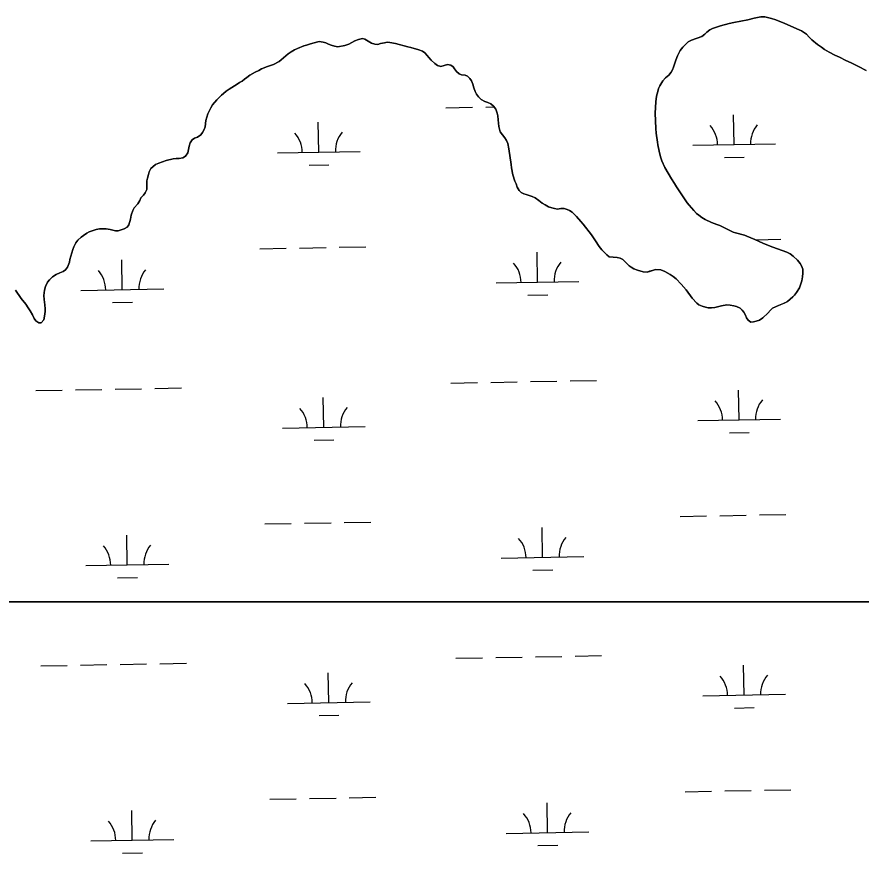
# Model space of a CAD drawing. Extents: x 3957609 to 3995875, y 234277 to 260273.
# Drawn here: x 3983721 to 3984742, y 244766 to 245777 of the extents above; entities that cross this region are included whole.
import ezdxf

# ---------------------------------------------------------------- set-up
doc = ezdxf.new("R2010")
doc.units = 0
doc.layers.add('V-TOPO-SHOR', color=7, linetype='Continuous')
doc.layers.add('V-WETL-SWMP', color=7, linetype='Continuous')

msp = doc.modelspace()

# ---------------------------------------------------------------- linework, layer by layer
at = {"layer": 'V-TOPO-SHOR'}
for points in [[(3984572.833, 245427.168), (3984579.42, 245428.415), (3984583.665, 245428.186), (3984587.804, 245427.426), (3984591.198, 245426.351), (3984595.435, 245424.422), (3984597.868, 245422.181), (3984599.875, 245419.521), (3984601.878, 245415.902), (3984603.033, 245412.818), (3984605.145, 245410.155), (3984608.321, 245407.806), (3984611.825, 245408.005), (3984614.908, 245408.842), (3984618.948, 245410.204), (3984622.993, 245412.949), (3984628.963, 245418.659), (3984632.268, 245422.148), (3984634.72, 245424.368), (3984638.124, 245426.265), (3984641.74, 245427.844), (3984648.439, 245430.365), (3984652.589, 245432.577), (3984659.3, 245438.069), (3984661.328, 245440.398), (3984663.675, 245443.468), (3984667.097, 245449.186), (3984669.026, 245453.745), (3984670.21, 245457.56), (3984671.076, 245462.23), (3984671.416, 245467.006), (3984671.115, 245471.573), (3984669.54, 245475.613), (3984668.065, 245478.487), (3984664.895, 245482.534), (3984659.503, 245487.545), (3984655.798, 245490.216), (3984651.876, 245492.247), (3984635.234, 245498.367), (3984631.627, 245499.55), (3984623.149, 245502.983), (3984613.294, 245507.587), (3984603.646, 245511.343), (3984600.787, 245512.842), (3984589.869, 245515.451), (3984587.006, 245516.524), (3984571.111, 245524.235), (3984567.296, 245525.63), (3984561.041, 245528.204), (3984553.093, 245531.741), (3984549.175, 245534.092), (3984545.468, 245536.761), (3984542.931, 245539.108), (3984539.758, 245542.411), (3984533.946, 245549.124), (3984531.624, 245552), (3984526.555, 245558.922), (3984521.914, 245566.373), (3984518.641, 245571.269), (3984516.323, 245575.208), (3984512.524, 245580.85), (3984504.617, 245594.367), (3984500.932, 245602.45), (3984499.359, 245607.341), (3984497.69, 245614.353), (3984496.021, 245621.9), (3984495.503, 245624.98), (3984494.061, 245636.134), (3984493.553, 245641.444), (3984492.673, 245660.028), (3984493.473, 245674.038), (3984494.563, 245680.829), (3984495.859, 245686.453), (3984497.041, 245690.057), (3984498.436, 245693.236), (3984502.282, 245699.271), (3984505.483, 245702.763), (3984509.423, 245706.144), (3984512.198, 245709.636), (3984513.695, 245712.391), (3984514.984, 245715.571), (3984516.704, 245720.765), (3984517.673, 245724.372), (3984519.71, 245729.565), (3984521.316, 245732.85), (3984523.241, 245736.029), (3984526.336, 245739.945), (3984530.176, 245743.963), (3984532.838, 245746.183), (3984536.883, 245748.395), (3984549.216, 245752.804), (3984553.05, 245755.761), (3984555.395, 245758.088), (3984558.909, 245760.832), (3984562.315, 245762.411), (3984571.883, 245765.77), (3984582.086, 245768.49), (3984587.825, 245769.845), (3984604.932, 245772.963), (3984612.583, 245775.16), (3984620.658, 245776.508)], [(3984620.658, 245776.508), (3984625.223, 245776.383), (3984633.284, 245774.546), (3984638.587, 245772.932), (3984649.504, 245768.533), (3984666.675, 245761.033), (3984669.64, 245759.534), (3984675.891, 245755.792), (3984678.846, 245751.852)], [(3983817.162, 245519.428), (3983821.412, 245520.26), (3983829.377, 245520.334), (3983834.364, 245519.572), (3983840.516, 245517.954), (3983843.807, 245517.939), (3983851.143, 245520.352), (3983854.76, 245522.459), (3983856.683, 245525.425), (3983858.62, 245532.105), (3983859.597, 245536.775), (3983861.637, 245542.606), (3983863.242, 245545.891), (3983867.617, 245550.757), (3983869.862, 245554.674), (3983871.041, 245557.748), (3983874.347, 245561.027), (3983876.481, 245563.78), (3983878.303, 245567.913), (3983878.557, 245578.21), (3983879.313, 245581.71), (3983880.605, 245586.058), (3983881.257, 245589.134), (3983883.395, 245593.16), (3983885.846, 245595.487), (3983889.041, 245598.02), (3983893.19, 245599.915), (3983901.909, 245602.852), (3983910.412, 245605.047), (3983913.916, 245605.352), (3983917.631, 245605.338), (3983921.987, 245606.063), (3983925.076, 245608.172), (3983927.853, 245612.301), (3983929.479, 245620.151), (3983930.876, 245624.288), (3983933.225, 245627.782), (3983936.1, 245629.787), (3983939.821, 245631.257), (3983943.866, 245633.895), (3983945.896, 245636.754), (3983947.714, 245640.25), (3983948.789, 245643.644), (3983949.99, 245651.496), (3983952.251, 245659.237), (3983953.645, 245662.735), (3983955.785, 245666.655), (3983957.924, 245670.149), (3983962.937, 245676.074), (3983968.694, 245681.784), (3983971.039, 245683.897), (3983974.551, 245686.643), (3983978.066, 245689.072), (3983987.859, 245695.19), (3983990.413, 245697.09), (3983993.819, 245698.776), (3983996.483, 245701.42), (3983999.463, 245703.212), (3984003.086, 245706.065), (3984009.259, 245709.862), (3984013.832, 245711.858), (3984017.025, 245713.546), (3984024.15, 245716.382), (3984031.699, 245719.112), (3984038.295, 245722.59), (3984040.851, 245724.597), (3984049.268, 245731.781), (3984052.996, 245734.419), (3984057.041, 245736.846), (3984060.442, 245738.106), (3984068.206, 245741.366), (3984071.608, 245742.415), (3984074.903, 245743.674), (3984079.261, 245744.932), (3984086.702, 245746.599), (3984091.582, 245746.154), (3984094.765, 245745.186), (3984098.154, 245743.58), (3984101.337, 245742.398), (3984105.472, 245741.108), (3984109.398, 245740.455), (3984117.897, 245742.12), (3984122.681, 245743.586), (3984129.81, 245747.379), (3984134.383, 245749.378), (3984138.952, 245750.209), (3984141.922, 245749.558), (3984149.971, 245744.643), (3984153.895, 245743.566), (3984157.716, 245743.336), (3984160.905, 245744.28), (3984165.9, 245745.214), (3984168.876, 245745.945), (3984172.058, 245745.72), (3984178.847, 245744.207), (3984193.804, 245740.43), (3984197.408, 245739.353), (3984207.165, 245736.873), (3984211.724, 245735.261), (3984214.263, 245733.127), (3984217.225, 245729.93)], [(3984678.846, 245751.852), (3984682.231, 245748.653), (3984689.109, 245743.103), (3984693.661, 245740.006), (3984697.366, 245737.229), (3984702.98, 245733.811), (3984710.078, 245730.385), (3984715.802, 245727.919), (3984723.325, 245723.747), (3984729.684, 245720.962), (3984738.689, 245716.571), (3984748.013, 245711.756)], [(3984217.225, 245729.93), (3984219.125, 245727.481), (3984221.978, 245724.284), (3984226.633, 245720.335), (3984229.914, 245717.882), (3984233.945, 245716.696), (3984241.705, 245718.789), (3984245.842, 245718.242), (3984248.594, 245716.212), (3984250.497, 245713.87), (3984252.817, 245710.462), (3984255.991, 245707.582), (3984258.959, 245706.613), (3984263.207, 245706.28), (3984266.066, 245704.781), (3984268.92, 245701.901), (3984270.821, 245699.241), (3984272.292, 245695.093), (3984273.547, 245690.735), (3984275.335, 245686.482), (3984276.807, 245683.291), (3984279.13, 245679.776), (3984282.726, 245676.578), (3984287.072, 245674.435), (3984290.674, 245673.041), (3984294.383, 245671.328), (3984297.451, 245668.662), (3984300.091, 245664.828), (3984301.877, 245660.255), (3984302.5, 245656.855), (3984303.118, 245651.969), (3984303.315, 245648.145), (3984303.933, 245643.898), (3984304.56, 245640.922), (3984305.606, 245637.627), (3984311.097, 245630.385), (3984313.315, 245627.083), (3984314.575, 245623.362), (3984315.928, 245616.987), (3984318.718, 245598.078), (3984319.125, 245594.148), (3984320.897, 245585.753), (3984323.307, 245577.993), (3984324.782, 245574.8), (3984326.25, 245570.548), (3984328.568, 245566.61), (3984330.791, 245564.476), (3984333.969, 245562.873), (3984336.83, 245561.797), (3984344.148, 245559.645), (3984347.963, 245557.931), (3984352.303, 245554.728), (3984356.112, 245551.529), (3984359.712, 245549.282), (3984363.845, 245547.037), (3984367.98, 245545.641), (3984371.267, 245544.883), (3984374.876, 245544.338), (3984379.019, 245544.852), (3984382.84, 245544.836), (3984386.341, 245543.761), (3984389.202, 245542.581), (3984392.378, 245540.549), (3984397.666, 245535.433), (3984403.163, 245529.359), (3984405.805, 245526.162), (3984415.942, 245513.168), (3984420.905, 245505.93), (3984425.017, 245499.223), (3984428.185, 245494.963), (3984434.53, 245488.78), (3984437.389, 245486.75), (3984442.056, 245485.989), (3984446.728, 245485.757), (3984450.545, 245484.893), (3984453.726, 245483.394), (3984461.338, 245475.718), (3984463.773, 245473.903), (3984467.163, 245472.189), (3984471.298, 245470.581), (3984478.509, 245468.427), (3984483.072, 245467.985), (3984486.049, 245469.033), (3984489.556, 245469.975), (3984493.172, 245471.448), (3984499.857, 245470.782), (3984504.416, 245468.959), (3984510.877, 245465.322), (3984514.584, 245462.973), (3984518.287, 245459.772), (3984524.314, 245453.589), (3984530.233, 245446.771), (3984537.62, 245436.441), (3984543.013, 245430.686), (3984545.765, 245428.552), (3984549.474, 245426.945), (3984553.715, 245425.652), (3984557.004, 245425.11), (3984561.037, 245424.774), (3984564.863, 245425.29), (3984572.833, 245427.168)], [(3983719.932, 245446.354), (3983726.686, 245436.345), (3983732.283, 245429.423), (3983735.238, 245425.056), (3983737.454, 245421.438), (3983740.301, 245416.332), (3983742.513, 245411.97), (3983744.2, 245409.414), (3983747.801, 245406.852), (3983750.983, 245406.624), (3983753.865, 245410.329), (3983755.167, 245417.331), (3983755.499, 245420.727), (3983755.514, 245423.914), (3983755.108, 245428.585), (3983754.285, 245434.854), (3983754.199, 245439.739), (3983754.317, 245443.241), (3983754.756, 245446.319), (3983756.046, 245450.771), (3983758.403, 245455.858), (3983760.752, 245458.928), (3983764.375, 245462.205), (3983768.846, 245465.371), (3983773.421, 245467.37), (3983777.462, 245468.841), (3983780.018, 245470.741), (3983782.793, 245474.233), (3983784.833, 245479.957), (3983785.588, 245483.353), (3983789.035, 245495.336), (3983790.43, 245498.834), (3983792.679, 245503.497), (3983795.239, 245506.565), (3983799.077, 245510.159), (3983801.845, 245512.484), (3983805.786, 245515.228), (3983808.657, 245516.596), (3983812.593, 245518.173), (3983817.162, 245519.428)]]:
    msp.add_lwpolyline(points, dxfattribs=at)
at = {"layer": 'V-WETL-SWMP'}
for p, q in [((3984239.997, 245666.645), (3984271.992, 245667.227)), ((3984287.989, 245667.518), (3984298.112, 245667.702)), ((3984588.178, 245622.226), (3984587.524, 245658.22)), ((3984086.353, 245613.101), (3984085.699, 245649.095)), ((3984538.187, 245621.317), (3984638.17, 245623.135)), ((3984036.362, 245612.192), (3984136.345, 245614.01)), ((3984576.461, 245606.579), (3984600.457, 245607.015)), ((3984074.636, 245597.454), (3984098.632, 245597.891)), ((3984614.026, 245507.245), (3984644.86, 245507.805)), ((3984015.056, 245496.354), (3984047.051, 245496.935)), ((3984063.048, 245497.226), (3984095.043, 245497.808)), ((3984111.04, 245498.099), (3984143.035, 245498.681)), ((3984350.689, 245456.019), (3984350.034, 245492.013)), ((3983848.864, 245446.894), (3983848.209, 245482.888)), ((3984300.697, 245455.11), (3984400.681, 245456.928)), ((3983798.872, 245445.985), (3983898.855, 245447.803)), ((3984338.971, 245440.372), (3984362.967, 245440.808)), ((3983837.146, 245431.247), (3983861.142, 245431.684)), ((3984390.022, 245336.643), (3984422.016, 245337.225)), ((3983840.204, 245326.646), (3983872.199, 245327.227)), ((3983888.197, 245327.518), (3983920.191, 245328.1)), ((3984246.045, 245334.025), (3984278.04, 245334.607)), ((3984294.037, 245334.898), (3984326.032, 245335.48)), ((3984342.029, 245335.77), (3984374.024, 245336.352)), ((3983744.22, 245324.9), (3983776.215, 245325.482)), ((3983792.212, 245325.773), (3983824.207, 245326.355)), ((3984594.226, 245289.606), (3984593.572, 245325.6)), ((3984092.401, 245280.481), (3984091.747, 245316.475)), ((3984544.235, 245288.697), (3984644.218, 245290.515)), ((3984042.41, 245279.572), (3984142.393, 245281.39)), ((3984582.509, 245273.959), (3984606.505, 245274.395)), ((3984080.684, 245264.834), (3984104.68, 245265.271)), ((3984570.921, 245173.731), (3984602.916, 245174.313)), ((3984618.913, 245174.604), (3984650.908, 245175.185)), ((3984021.104, 245163.734), (3984053.099, 245164.315)), ((3984069.096, 245164.606), (3984101.091, 245165.188)), ((3984117.088, 245165.479), (3984149.083, 245166.061)), ((3984522.929, 245172.858), (3984554.924, 245173.44)), ((3984356.737, 245123.399), (3984356.082, 245159.393)), ((3983854.912, 245114.274), (3983854.257, 245150.268)), ((3984306.745, 245122.49), (3984406.729, 245124.308)), ((3983804.92, 245113.365), (3983904.904, 245115.183)), ((3984345.019, 245107.752), (3984369.015, 245108.188)), ((3983843.194, 245098.627), (3983867.19, 245099.064)), ((3984252.093, 245001.405), (3984284.088, 245001.987)), ((3984300.086, 245002.278), (3984332.08, 245002.86)), ((3984348.078, 245003.15), (3984380.072, 245003.732)), ((3984396.07, 245004.023), (3984428.064, 245004.605)), ((3983750.268, 244992.28), (3983782.263, 244992.862)), ((3983798.26, 244993.153), (3983830.255, 244993.735)), ((3983846.253, 244994.026), (3983878.247, 244994.607)), ((3983894.245, 244994.898), (3983926.239, 244995.48)), ((3984600.275, 244956.986), (3984599.62, 244992.98)), ((3984098.449, 244947.861), (3984097.795, 244983.855)), ((3984550.283, 244956.077), (3984650.266, 244957.895)), ((3984048.458, 244946.952), (3984148.441, 244948.77)), ((3984588.557, 244941.339), (3984612.553, 244941.775)), ((3984086.732, 244932.214), (3984110.728, 244932.651)), ((3984528.977, 244840.238), (3984560.972, 244840.82)), ((3984576.969, 244841.111), (3984608.964, 244841.693)), ((3984624.961, 244841.984), (3984656.956, 244842.565)), ((3984027.152, 244831.114), (3984059.147, 244831.695)), ((3984075.144, 244831.986), (3984107.139, 244832.568)), ((3984123.136, 244832.859), (3984155.131, 244833.441)), ((3983860.96, 244781.654), (3983860.305, 244817.648)), ((3984362.785, 244790.779), (3984362.13, 244826.773)), ((3984312.793, 244789.87), (3984412.777, 244791.688)), ((3983810.968, 244780.745), (3983910.952, 244782.563)), ((3983849.242, 244766.007), (3983873.238, 244766.444)), ((3984351.067, 244775.132), (3984375.063, 244775.568))]:
    msp.add_line(p, q, dxfattribs=at)
for points in [[(3984748.013, 245711.756), (3984738.689, 245716.571), (3984729.683, 245720.961), (3984723.324, 245723.747), (3984715.803, 245727.919), (3984710.079, 245730.384), (3984702.98, 245733.81), (3984697.367, 245737.23), (3984693.662, 245740.006), (3984689.109, 245743.103), (3984682.231, 245748.652), (3984678.846, 245751.851), (3984675.89, 245755.792), (3984669.641, 245759.533), (3984666.674, 245761.032), (3984649.505, 245768.533), (3984638.587, 245772.931), (3984633.285, 245774.545), (3984625.224, 245776.383), (3984620.659, 245776.508), (3984612.584, 245775.16), (3984604.931, 245772.962), (3984587.825, 245769.846), (3984582.086, 245768.489), (3984571.883, 245765.77), (3984562.314, 245762.412), (3984558.91, 245760.833), (3984555.395, 245758.087)], [(3984555.395, 245758.087), (3984553.05, 245755.761), (3984549.215, 245752.804), (3984536.882, 245748.395), (3984532.838, 245746.182), (3984530.175, 245743.963), (3984526.336, 245739.944), (3984523.241, 245736.028), (3984521.317, 245732.851), (3984519.711, 245729.566), (3984517.673, 245724.372), (3984516.703, 245720.766), (3984514.983, 245715.571), (3984513.696, 245712.391), (3984512.198, 245709.637), (3984509.424, 245706.144), (3984505.482, 245702.763), (3984502.282, 245699.272), (3984498.435, 245693.236), (3984497.042, 245690.057), (3984495.86, 245686.452), (3984494.563, 245680.83), (3984493.473, 245674.039), (3984492.673, 245660.028), (3984493.553, 245641.444), (3984494.062, 245636.134), (3984495.503, 245624.98), (3984496.022, 245621.899), (3984497.69, 245614.354), (3984499.36, 245607.34), (3984500.932, 245602.45), (3984504.616, 245594.366), (3984512.523, 245580.85), (3984516.323, 245575.207), (3984518.642, 245571.269), (3984521.914, 245566.372), (3984526.555, 245558.921), (3984531.623, 245552), (3984533.947, 245549.124), (3984539.759, 245542.411), (3984542.931, 245539.107), (3984545.469, 245536.761), (3984549.174, 245534.091), (3984553.093, 245531.74), (3984561.042, 245528.204), (3984567.295, 245525.63), (3984571.112, 245524.234), (3984587.006, 245516.525), (3984589.868, 245515.452), (3984600.786, 245512.841), (3984603.646, 245511.343), (3984613.293, 245507.587), (3984623.148, 245502.982), (3984631.628, 245499.55), (3984635.233, 245498.367), (3984651.877, 245492.248), (3984655.797, 245490.215), (3984659.502, 245487.545), (3984664.896, 245482.533), (3984668.065, 245478.486), (3984669.539, 245475.613), (3984671.115, 245471.572), (3984671.415, 245467.006), (3984671.077, 245462.229), (3984670.209, 245457.561), (3984669.026, 245453.744), (3984667.096, 245449.187), (3984663.675, 245443.467), (3984661.327, 245440.398), (3984659.3, 245438.07), (3984652.589, 245432.577), (3984648.439, 245430.364), (3984641.74, 245427.843), (3984638.124, 245426.265), (3984634.719, 245424.368), (3984632.268, 245422.148), (3984628.962, 245418.658), (3984622.994, 245412.949), (3984618.948, 245410.205), (3984614.908, 245408.842), (3984611.826, 245408.005), (3984608.321, 245407.807), (3984605.145, 245410.155), (3984603.033, 245412.818), (3984601.878, 245415.902), (3984599.875, 245419.52), (3984597.869, 245422.182), (3984595.436, 245424.422), (3984591.197, 245426.35), (3984587.804, 245427.426), (3984583.666, 245428.186), (3984579.42, 245428.415), (3984572.833, 245427.168), (3984564.862, 245425.29), (3984561.038, 245424.774), (3984557.005, 245425.109), (3984553.716, 245425.653), (3984549.474, 245426.945), (3984545.765, 245428.552), (3984543.013, 245430.687), (3984537.621, 245436.442)], [(3984168.875, 245745.946), (3984165.899, 245745.215), (3984160.905, 245744.28), (3984157.716, 245743.337), (3984153.895, 245743.565), (3984149.971, 245744.643), (3984141.922, 245749.559), (3984138.952, 245750.209), (3984134.383, 245749.378), (3984129.81, 245747.379), (3984122.681, 245743.586), (3984117.897, 245742.119), (3984109.397, 245740.455), (3984105.471, 245741.108), (3984101.336, 245742.399), (3984098.155, 245743.58), (3984094.764, 245745.186), (3984091.583, 245746.155), (3984086.701, 245746.599), (3984079.262, 245744.931), (3984074.904, 245743.674), (3984071.608, 245742.414), (3984068.206, 245741.366), (3984060.442, 245738.106), (3984057.04, 245736.846), (3984052.995, 245734.42), (3984049.268, 245731.781), (3984040.852, 245724.596), (3984038.295, 245722.589), (3984031.699, 245719.112), (3984024.149, 245716.383), (3984017.024, 245713.545), (3984013.832, 245711.859), (3984009.259, 245709.861), (3984003.085, 245706.064), (3983999.464, 245703.212), (3983996.484, 245701.419), (3983993.819, 245698.776), (3983990.414, 245697.091), (3983987.859, 245695.19), (3983978.066, 245689.072), (3983974.552, 245686.644), (3983971.038, 245683.898), (3983968.693, 245681.784), (3983962.937, 245676.074), (3983957.923, 245670.149), (3983955.785, 245666.654), (3983953.646, 245662.735), (3983952.251, 245659.237), (3983949.99, 245651.495), (3983948.79, 245643.644), (3983947.715, 245640.251), (3983945.895, 245636.754), (3983943.867, 245633.896), (3983939.821, 245631.258), (3983936.099, 245629.787), (3983933.225, 245627.781), (3983930.875, 245624.287), (3983929.478, 245620.152), (3983927.853, 245612.302), (3983925.076, 245608.173), (3983921.988, 245606.062), (3983917.632, 245605.337), (3983913.916, 245605.352), (3983910.411, 245605.047), (3983901.909, 245602.852), (3983893.191, 245599.915), (3983889.042, 245598.021), (3983885.847, 245595.486), (3983883.395, 245593.16), (3983881.256, 245589.134), (3983880.606, 245586.058), (3983879.314, 245581.71), (3983878.557, 245578.21), (3983878.303, 245567.912), (3983876.481, 245563.779), (3983874.346, 245561.027), (3983871.042, 245557.749), (3983869.861, 245554.675), (3983867.616, 245550.756), (3983863.243, 245545.89), (3983861.637, 245542.605), (3983859.596, 245536.774), (3983858.621, 245532.106), (3983856.683, 245525.425), (3983854.76, 245522.46), (3983851.142, 245520.352), (3983843.806, 245517.94), (3983840.515, 245517.953), (3983834.363, 245519.571), (3983829.376, 245520.334), (3983821.413, 245520.26), (3983817.163, 245519.428), (3983812.593, 245518.173), (3983808.658, 245516.596), (3983805.786, 245515.228), (3983801.846, 245512.483), (3983799.076, 245510.159), (3983795.239, 245506.565), (3983792.679, 245503.496), (3983790.43, 245498.834)], [(3984537.621, 245436.442), (3984530.232, 245446.771), (3984524.314, 245453.59), (3984518.287, 245459.772), (3984514.584, 245462.973), (3984510.878, 245465.323), (3984504.416, 245468.96), (3984499.858, 245470.783), (3984493.172, 245471.447), (3984489.556, 245469.976), (3984486.049, 245469.034), (3984483.072, 245467.985), (3984478.508, 245468.428), (3984471.297, 245470.581), (3984467.163, 245472.19), (3984463.773, 245473.903), (3984461.338, 245475.718), (3984453.725, 245483.393), (3984450.546, 245484.892), (3984446.727, 245485.757), (3984442.057, 245485.989), (3984437.388, 245486.751), (3984434.53, 245488.78), (3984428.185, 245494.963), (3984425.017, 245499.223), (3984420.904, 245505.929), (3984415.943, 245513.168), (3984405.804, 245526.163), (3984403.162, 245529.359), (3984397.666, 245535.433), (3984392.378, 245540.55), (3984389.202, 245542.581), (3984386.34, 245543.76), (3984382.84, 245544.836), (3984379.018, 245544.852), (3984374.876, 245544.338), (3984371.268, 245544.883), (3984367.98, 245545.64), (3984363.845, 245547.037), (3984359.713, 245549.283), (3984356.113, 245551.528), (3984352.303, 245554.728), (3984347.963, 245557.931), (3984344.148, 245559.645), (3984336.831, 245561.798), (3984333.969, 245562.872), (3984330.79, 245564.477), (3984328.569, 245566.61), (3984326.25, 245570.548), (3984324.781, 245574.8), (3984323.307, 245577.992), (3984320.897, 245585.752), (3984319.126, 245594.147), (3984318.717, 245598.077), (3984315.928, 245616.986), (3984314.574, 245623.362), (3984313.315, 245627.083), (3984311.098, 245630.384), (3984305.607, 245637.626), (3984304.559, 245640.921), (3984303.934, 245643.897), (3984303.314, 245648.146), (3984303.117, 245651.969), (3984302.5, 245656.855), (3984301.877, 245660.255), (3984300.091, 245664.828), (3984297.452, 245668.661), (3984294.384, 245671.328), (3984290.675, 245673.041), (3984287.071, 245674.436), (3984282.726, 245676.577), (3984279.13, 245679.777), (3984276.808, 245683.29), (3984275.335, 245686.481), (3984273.547, 245690.736), (3984272.291, 245695.094), (3984270.821, 245699.24), (3984268.921, 245701.902), (3984266.066, 245704.781), (3984263.206, 245706.279), (3984258.96, 245706.614), (3984255.991, 245707.582), (3984252.818, 245710.462), (3984250.496, 245713.869), (3984248.595, 245716.212), (3984245.842, 245718.241), (3984241.704, 245718.788), (3984233.945, 245716.696), (3984229.915, 245717.881), (3984226.634, 245720.336), (3984221.978, 245724.283), (3984219.125, 245727.48), (3984217.224, 245729.93), (3984214.264, 245733.127), (3984211.724, 245735.261), (3984207.166, 245736.872), (3984197.408, 245739.353), (3984193.803, 245740.43), (3984178.848, 245744.207), (3984172.059, 245745.721), (3984168.875, 245745.946)], [(3983790.43, 245498.834), (3983789.036, 245495.336), (3983785.589, 245483.353), (3983784.832, 245479.958), (3983782.792, 245474.233), (3983780.017, 245470.741), (3983777.461, 245468.84), (3983773.421, 245467.37), (3983768.847, 245465.372), (3983764.375, 245462.205), (3983760.752, 245458.928), (3983758.404, 245455.859), (3983756.047, 245450.772), (3983754.755, 245446.318), (3983754.318, 245443.241), (3983754.198, 245439.738), (3983754.284, 245434.854), (3983755.108, 245428.586), (3983755.513, 245423.913), (3983755.5, 245420.728), (3983755.168, 245417.332), (3983753.865, 245410.33), (3983750.984, 245406.625), (3983747.8, 245406.851), (3983744.2, 245409.414), (3983742.512, 245411.969), (3983740.3, 245416.331), (3983737.454, 245421.438), (3983735.239, 245425.057), (3983732.284, 245429.422), (3983726.685, 245436.346), (3983719.931, 245446.354)], [(3985820.149, 245069.841), (3981859.833, 245069.841), (3981859.77, 245069.702), (3981855.167, 245060.484), (3981853.349, 245057.2), (3981845.314, 245039.607), (3981842.74, 245033.247), (3981833.414, 245011.625), (3981828.697, 245000.283), (3981827.407, 244996.466), (3981819.682, 244976.749), (3981817.329, 244972.512), (3981815.508, 244968.591), (3981813.256, 244963.079), (3981812.073, 244959.473), (3981810.357, 244955.233), (3981808.43, 244951.419), (3981806.614, 244948.559), (3981803.63, 244945.917), (3981799.696, 244944.659), (3981796.084, 244944.143), (3981792.686, 244943.944), (3981787.804, 244944.495)], [(3981859.833, 245069.841), (3985820.149, 245069.841)]]:
    msp.add_lwpolyline(points, dxfattribs=at)
for centre, start, end in [((3984532.936, 245621.696), 0.269879, 41.813537), ((3984643.404, 245623.705), 140.269876, 181.813534), ((3984031.111, 245612.571), 0.269879, 41.813537), ((3984141.579, 245614.58), 140.269876, 181.813534), ((3984405.914, 245457.498), 140.269876, 181.813534), ((3983793.621, 245446.364), 0.269879, 41.813537), ((3983904.089, 245448.373), 140.269876, 181.813534), ((3984295.446, 245455.489), 0.269879, 41.813537), ((3984538.984, 245289.076), 0.269879, 41.813537), ((3984649.452, 245291.085), 140.269876, 181.813534), ((3984037.159, 245279.951), 0.269879, 41.813537), ((3984147.627, 245281.96), 140.269876, 181.813534), ((3984301.494, 245122.869), 0.269879, 41.813537), ((3984411.962, 245124.878), 140.269876, 181.813534), ((3983799.669, 245113.744), 0.269879, 41.813537), ((3983910.137, 245115.753), 140.269876, 181.813534), ((3984655.5, 244958.465), 140.269876, 181.813534), ((3984043.207, 244947.331), 0.269879, 41.813537), ((3984153.675, 244949.34), 140.269876, 181.813534), ((3984545.032, 244956.456), 0.269879, 41.813537), ((3984307.543, 244790.249), 0.269879, 41.813537), ((3984418.01, 244792.258), 140.269876, 181.813534), ((3983805.717, 244781.124), 0.269879, 41.813537), ((3983916.185, 244783.133), 140.269876, 181.813534)]:
    msp.add_arc(centre, 35.246, start, end, dxfattribs=at)

doc.saveas('drawing.dxf')
